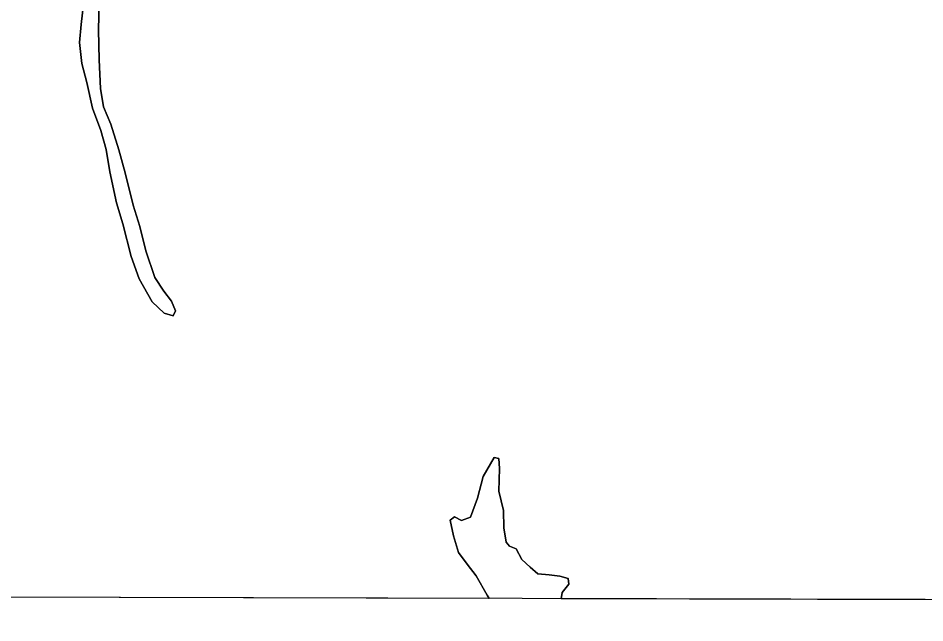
# Model space of a CAD drawing. Extents: x 3172231 to 3210228, y 940198 to 965780.
# Drawn here: x 3178491 to 3181068, y 945652 to 947371 of the extents above; entities that cross this region are included whole.
import ezdxf

# ---------------------------------------------------------------- set-up
doc = ezdxf.new("R2010")
doc.units = 0
for name, color, linetype in [('V-GRID-FRAM', 7, 'Continuous'), ('V-SITE-VEGE', 7, 'Continuous'), ('V-TOPO-SHOR', 7, 'Continuous')]:
    doc.layers.add(name, color=color, linetype=linetype)

msp = doc.modelspace()

# ---------------------------------------------------------------- linework, layer by layer
at = {"layer": 'V-GRID-FRAM'}
msp.add_lwpolyline([(3176539.592, 963919.479), (3207827.662, 963842.116), (3207790.623, 945652.442), (3176486.679, 945729.845), (3176539.592, 963919.479)], dxfattribs=at)
at = {"layer": 'V-SITE-VEGE'}
for p, q in [((3178679.377, 947428.581), (3178670.216, 947352.76)), ((3178720.128, 947337.527), (3178721.213, 947414.654)), ((3178670.216, 947352.76), (3178665.473, 947301.631)), ((3178721.234, 947252.402), (3178720.128, 947337.527)), ((3178665.473, 947301.631), (3178672.455, 947242.389)), ((3178725.891, 947171.338), (3178721.234, 947252.402)), ((3178672.455, 947242.389), (3178686.379, 947187.769)), ((3178686.379, 947187.769), (3178702.253, 947115.497)), ((3178734.046, 947118.962), (3178725.891, 947171.338)), ((3178702.253, 947115.497), (3178726.202, 947051.695)), ((3178754.551, 947069.329), (3178734.046, 947118.962)), ((3178777.664, 946996.725), (3178754.551, 947069.329)), ((3178726.202, 947051.695), (3178741.7, 946997.538)), ((3178741.7, 946997.538), (3178751.776, 946934.515)), ((3178795.804, 946931.668), (3178777.664, 946996.725)), ((3178751.776, 946934.515), (3178770.585, 946846.029)), ((3178818.551, 946839.394), (3178795.804, 946931.668)), ((3178770.585, 946846.029), (3178788.67, 946786.408)), ((3178837.587, 946778.552), (3178818.551, 946839.394)), ((3178788.67, 946786.408), (3178812.976, 946693.388)), ((3178854.35, 946709.649), (3178837.587, 946778.552)), ((3178880.316, 946633.629), (3178854.35, 946709.649)), ((3178812.976, 946693.388), (3178835.602, 946629.965)), ((3178835.602, 946629.965), (3178872.577, 946565.033)), ((3178905.675, 946595.526), (3178880.316, 946633.629)), ((3178927.281, 946566.522), (3178905.675, 946595.526)), ((3178872.577, 946565.033), (3178906.576, 946532.618)), ((3178938.533, 946539.339), (3178927.281, 946566.522)), ((3178906.576, 946532.618), (3178931.59, 946524.94)), ((3178931.59, 946524.94), (3178938.533, 946539.339)), ((3179844.181, 946122.542), (3179812.652, 946068.197)), ((3179857.112, 946119.499), (3179844.181, 946122.542)), ((3179859.637, 946091.136), (3179857.112, 946119.499)), ((3179857.984, 946026.334), (3179859.637, 946091.136)), ((3179812.652, 946068.197), (3179796.641, 946007.293)), ((3179870.866, 945971.91), (3179857.984, 946026.334)), ((3179796.641, 946007.293), (3179776.636, 945953.163)), ((3179871.567, 945922.322), (3179870.866, 945971.91)), ((3179731.262, 945953.492), (3179719.146, 945944.641)), ((3179719.146, 945944.641), (3179728.909, 945899.859)), ((3179751.779, 945943.152), (3179731.262, 945953.492)), ((3179776.636, 945953.163), (3179751.779, 945943.152)), ((3179878.024, 945882.023), (3179871.567, 945922.322)), ((3179728.909, 945899.859), (3179743.206, 945852.864)), ((3179888.209, 945870.853), (3179878.024, 945882.023)), ((3179743.206, 945852.864), (3179767.754, 945819.182)), ((3179907.19, 945862.453), (3179888.209, 945870.853)), ((3179923.025, 945832.843), (3179907.19, 945862.453)), ((3179946.524, 945811.179), (3179923.025, 945832.843)), ((3179767.754, 945819.182), (3179793.026, 945785.974)), ((3179968.73, 945791.934), (3179946.524, 945811.179)), ((3179793.026, 945785.974), (3179824.272, 945731.2)), ((3180000.509, 945789.255), (3179968.73, 945791.934)), ((3180030.707, 945784.913), (3180000.509, 945789.255)), ((3180054.998, 945778.724), (3180030.707, 945784.913)), ((3180056.718, 945762.74), (3180054.998, 945778.724)), ((3180037.207, 945738.493), (3180056.718, 945762.74)), ((3179829.573, 945721.579), (3176486.679, 945729.845)), ((3179824.272, 945731.2), (3179829.573, 945721.579)), ((3180034.507, 945721.073), (3180037.207, 945738.493)), ((3183164.039, 945713.334), (3180034.507, 945721.073))]:
    msp.add_line(p, q, dxfattribs=at)
at = {"layer": 'V-TOPO-SHOR'}
for points in [[(3178721.213, 947414.654), (3178720.128, 947337.527), (3178721.234, 947252.402), (3178725.891, 947171.338), (3178734.046, 947118.962), (3178754.551, 947069.329), (3178777.664, 946996.725), (3178795.804, 946931.668), (3178818.551, 946839.394), (3178837.587, 946778.552), (3178854.348, 946709.649), (3178880.316, 946633.629), (3178905.675, 946595.526), (3178927.281, 946566.522), (3178938.531, 946539.339), (3178931.59, 946524.94), (3178906.576, 946532.618), (3178872.577, 946565.035), (3178835.602, 946629.965), (3178812.976, 946693.388), (3178788.67, 946786.408), (3178770.585, 946846.029), (3178751.776, 946934.515), (3178741.7, 946997.538), (3178726.202, 947051.695), (3178702.253, 947115.497), (3178686.379, 947187.769), (3178672.455, 947242.389), (3178665.473, 947301.631), (3178670.216, 947352.76), (3178679.377, 947428.579)], [(3179829.573, 945721.579), (3179824.272, 945731.2), (3179793.026, 945785.972), (3179767.754, 945819.182), (3179743.206, 945852.864), (3179728.909, 945899.859), (3179719.146, 945944.641), (3179731.262, 945953.492), (3179751.779, 945943.152), (3179776.636, 945953.163), (3179796.641, 946007.293), (3179812.652, 946068.197), (3179844.183, 946122.542), (3179857.112, 946119.499), (3179859.637, 946091.136), (3179857.984, 946026.334), (3179870.866, 945971.91), (3179871.567, 945922.322), (3179878.024, 945882.025), (3179888.209, 945870.853), (3179907.19, 945862.453), (3179923.025, 945832.843), (3179946.524, 945811.179), (3179968.73, 945791.934), (3180000.509, 945789.255), (3180030.707, 945784.913), (3180054.998, 945778.726), (3180056.718, 945762.74), (3180037.207, 945738.493), (3180034.509, 945721.073)]]:
    msp.add_lwpolyline(points, dxfattribs=at)

doc.saveas('drawing.dxf')
